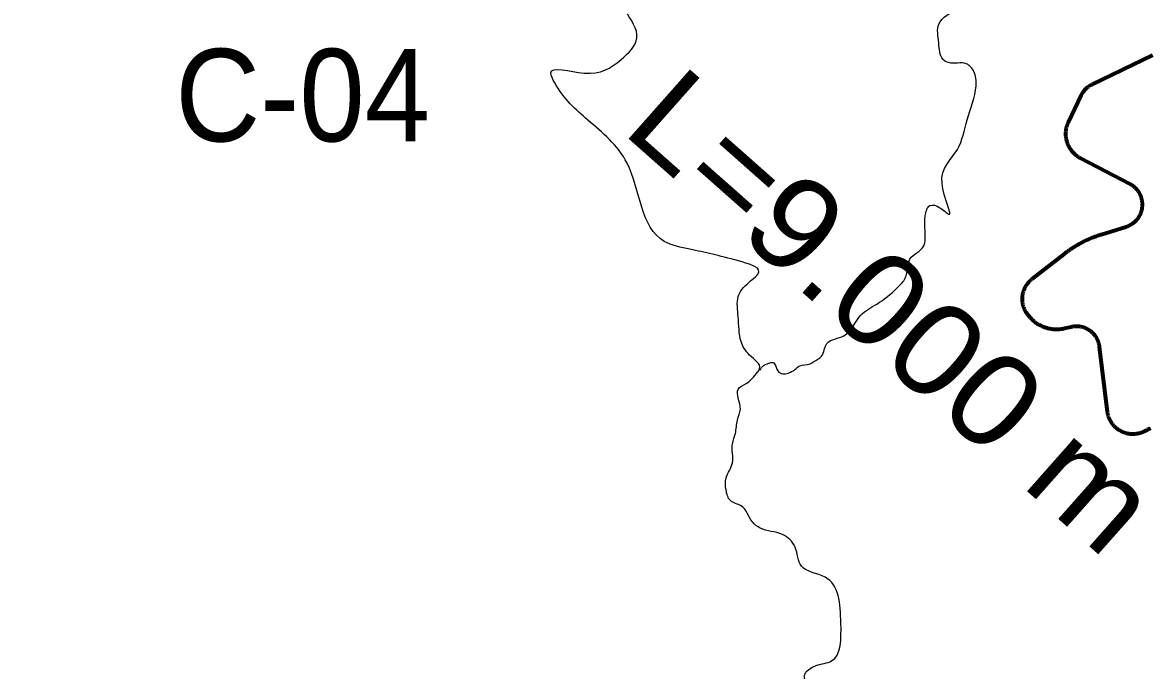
# Model space of a CAD drawing. Extents: x -1643653 to 4543381, y 1624270 to 13878484.
# Drawn here: x 609601 to 614474, y 8966810 to 8969611 of the extents above; entities that cross this region are included whole.
import ezdxf

# ---------------------------------------------------------------- set-up
doc = ezdxf.new("R2010")
doc.units = 0
doc.header["$LTSCALE"] = 160
for name, color, linetype, lineweight in [('15', 7, 'Continuous', 25), ('24', 7, 'Continuous', 25), ('50', 7, 'Continuous', 13), ('60', 7, 'Continuous', 13), ('61', 7, 'Continuous', 70)]:
    doc.layers.add(name, color=color, linetype=linetype, lineweight=lineweight)

msp = doc.modelspace()

# ---------------------------------------------------------------- linework, layer by layer
at = {"layer": '24'}
for points in [[(612667.9, 8967747.4), (612667.9, 8967790.6), (612680.2, 8967833.7), (612689.4, 8967892.3), (612701.8, 8967938.6), (612692.5, 8967987.9), (612692.5, 8968024.9), (612726.4, 8968049.6), (612775.7, 8968098.9), (612785, 8968114.3), (612741.8, 8968172.9), (612704.8, 8968231.5), (612692.5, 8968339.4), (612692.5, 8968425.8), (612738.8, 8968487.5), (612781.9, 8968533.7), (612694.2, 8968580), (612482.9, 8968630.8), (612373, 8968664.6), (612212.4, 8969002.9), (612043.3, 8969189), (611899.7, 8969349.7), (611882.8, 8969392), (612026.5, 8969392), (612187.1, 8969451.2), (612254.7, 8969544.2), (612204, 8969662.7), (612077.2, 8969984.1), (612026.5, 8970153.2), (611967.3, 8970271.6), (612018, 8970415.4), (612059.6, 8970464.8), (612178.6, 8970464.8), (612198.5, 8970524.3), (612143.9, 8970638.6), (612134, 8970737.9), (612183.6, 8970832.2), (612198.5, 8970901.7), (612173.7, 8970996.1), (612153.8, 8971095.4), (612034.7, 8971169.8), (611950.4, 8971234.4), (611811.4, 8971313.8), (611756.8, 8971358.5), (611742, 8971462.8), (611712.2, 8971557.2), (611702.3, 8971636.6), (611756.8, 8971686.2), (611801.5, 8971686.2), (611829.2, 8971666.8), (611881.3, 8971661.6), (611964.6, 8971705.9), (612040.2, 8971737.1), (612128.7, 8971752.8), (612212, 8971778.8), (612238.1, 8971812.7), (612258.9, 8971872.6), (612264.1, 8971989.9), (612258.9, 8972052.5), (612245.9, 8972091.6), (612199, 8972120.2), (612087, 8972203.6), (612029.7, 8972268.8), (611993.3, 8972341.7), (612000.3, 8972381.2), (612077.3, 8972484.1), (612113.3, 8972556.1), (612180.2, 8972607.5), (612231.6, 8972664.1), (612288.1, 8972725.8), (612318.9, 8972792.7), (612396, 8972854.4), (612426.9, 8972905.8), (612468, 8973024.1), (612498.8, 8973137.3), (612550.2, 8973199), (612601.6, 8973286.4), (612606.8, 8973368.7), (612596.5, 8973409.9), (612524.5, 8973471.6), (612478.3, 8973553.9), (612462.8, 8973646.5), (612370.3, 8973888.2), (612396, 8973991.1), (612432, 8974057.9), (612406.3, 8974140.2), (612416.6, 8974160.8), (612473.1, 8974181.4), (612555.4, 8974299.7), (612622.2, 8974397.4), (612653, 8974423.1)], [(612786.7, 8968107.3), (612801.6, 8968128.4), (612825.4, 8968137.6), (612841.8, 8968141.2), (612849.1, 8968135.7), (612863.8, 8968104.6), (612885.7, 8968091.8), (612907.7, 8968095.5), (612936.9, 8968110.1), (612958.9, 8968126.6), (613002.8, 8968135.7), (613019.2, 8968144.9), (613052.1, 8968168.7), (613075.9, 8968223.6), (613149.1, 8968256.5), (613222.2, 8968346.2), (613291.7, 8968393.7), (613379.5, 8968463.3), (613410.6, 8968499.9), (613419.7, 8968521.8), (613428.9, 8968573.1), (613434.3, 8968587.7), (613492.9, 8968642.6), (613500.2, 8968675.6), (613500.2, 8968774.4), (613520.8, 8968819.7), (613563.5, 8968810.2), (613601.5, 8968781.7), (613573, 8968914.7), (613639.4, 8969062), (613682.2, 8969190.2), (613720.1, 8969337.5), (613710.7, 8969399.2), (613677.4, 8969432.5), (613601.5, 8969437.2), (613577.7, 8969451.5), (613558.7, 8969522.8), (613558.7, 8969603.5), (613644.2, 8969670), (613758.1, 8969741.3), (613791.3, 8969793.5), (613772.4, 8969850.5), (613667.9, 8969964.5), (613648.9, 8970026.3), (613691.7, 8970145), (613767.6, 8970301.8), (613881.6, 8970377.8), (613929, 8970392), (613962.2, 8970444.3), (613976.5, 8970529.8), (614009.7, 8970567.8), (614047.7, 8970658), (614166.4, 8970700.8), (614261.3, 8970800.5), (614342, 8970890.8), (614437, 8970938.3), (614503.4, 8971071.3), (614560.4, 8971137.8), (614584.1, 8971209.1), (614565.1, 8971304.1), (614531.9, 8971432.3), (614503.4, 8971489.3), (614403.7, 8971541.6), (614384.7, 8971608.1), (614399, 8971741.1), (614508.2, 8971921.6), (614660.1, 8972083.1), (614712.3, 8972154.3), (614750.3, 8972154.3), (614793, 8972097.3), (614854.7, 8972064.1), (614873.7, 8972111.6), (614816.7, 8972387.1), (614812, 8972505.8), (614840.4, 8972594.7), (614887.9, 8972703.9), (614973.4, 8972751.4), (615039.8, 8972760.9), (615187, 8972836.9), (615272.4, 8972998.4), (615315.2, 8973159.9), (615348.4, 8973316.7)], [(610437.2, 8962206.7), (610489.2, 8962352.5), (610507, 8962405.6), (610591.1, 8962494.2), (610608.8, 8962534.1), (610569, 8962587.3), (610569, 8962636), (610622.1, 8962671.5), (610723.9, 8962746.8), (610781.5, 8962826.6), (610843.5, 8962831), (610865.6, 8962932.9), (610878.9, 8962999.4), (610927.6, 8963021.5), (610989.6, 8963039.3), (611153.5, 8963052.6), (611237.6, 8963092.4), (611326.2, 8963170.3), (611391.1, 8963243.8), (611437.2, 8963291.6), (611507.3, 8963317.3), (611551.7, 8963341.2), (611579, 8963390.8), (611611.5, 8963460.9), (611625.2, 8963534.4), (611655.9, 8963601), (611737.9, 8963688.2), (611785.7, 8963732.7), (611797.7, 8963804.5), (611808, 8963871.1), (611830.2, 8963895.1), (611896.8, 8963948.1), (611919, 8963954.9), (611970.2, 8963951.5), (612038.6, 8963975.4), (612098.4, 8964004.5), (612127.4, 8964033.5), (612190.6, 8964055.8), (612224.8, 8964050.6), (612238.5, 8964052.3), (612240.2, 8964069.4), (612206, 8964115.6), (612185.5, 8964161.7), (612177, 8964187.4), (612183.8, 8964207.9), (612226.5, 8964221.6), (612276, 8964211.3), (612310.2, 8964206.2), (612354.6, 8964207.9), (612385.4, 8964225), (612393.9, 8964254), (612385.4, 8964289.9), (612343.5, 8964423.3), (612364, 8964491.7), (612418.7, 8964560.1), (612432.3, 8964642.1), (612411.8, 8964731), (612405, 8964792.5), (612418.7, 8964867.8), (612514.3, 8965059.2), (612562.2, 8965113.9), (612657.8, 8965196), (612753.5, 8965380.6), (612828.7, 8965387.4), (612876.5, 8965339.6), (612965.4, 8965373.7), (612931.2, 8965585.7), (612903.9, 8965667.8), (612944.9, 8965818.2), (612917.5, 8966009.7), (612951.7, 8966173.8), (612931.2, 8966378.9), (612992.7, 8966488.3), (612992.7, 8966625.1), (613020, 8966679.8), (612979, 8966789.2), (613026.9, 8966830.2), (613095.2, 8966850.7), (613136.2, 8967014.8), (613067.9, 8967213.1), (612965.4, 8967261), (612938, 8967343), (612883.4, 8967397.7), (612787.7, 8967425.1), (612753.5, 8967452.4), (612705.7, 8967520.8), (612658.6, 8967543.9), (612640.1, 8967590.1), (612640.1, 8967642.6), (612667.9, 8967707.3), (612667.9, 8967747.4)]]:
    msp.add_spline(points, degree=3, dxfattribs=at)
at = {"layer": '60', "lineweight": 25}
msp.add_spline([(814781, 9009175.5), (814787.2, 9009173.4), (814796.9, 9009173.4), (814799.4, 9009172.4), (814805.1, 9009174.5), (814805.6, 9009176.5), (814811.7, 9009179.5), (814811.7, 9009179.5), (814801.5, 9009181), (814790.7, 9009181.5), (814784.1, 9009183.1), (814777.4, 9009185.1), (814778.4, 9009175.5)], degree=3, dxfattribs=at)
at = {"layer": '61'}
for points in [[(614183.2, 8969310.9), (614184.9, 8969313.2), (614186.6, 8969315.4), (614188.4, 8969317.6), (614190.2, 8969319.7), (614192.2, 8969321.8), (614194.1, 8969323.8), (614196.2, 8969325.8), (614198.2, 8969327.7), (614200.4, 8969329.6), (614202.6, 8969331.4), (614204.8, 8969333.1), (614207.1, 8969334.8), (614209.4, 8969336.4), (614211.8, 8969337.9), (614214.2, 8969339.4), (614216.7, 8969340.8), (614219.2, 8969342.1), (614221.7, 8969343.4), (614484.1, 8969469.1)], [(614437, 8968843.6), (614436.4, 8968846.3), (614435.7, 8968849.1), (614434.9, 8968851.8), (614434.1, 8968854.5), (614433.2, 8968857.2), (614432.2, 8968859.8), (614431.1, 8968862.5), (614430, 8968865.1), (614428.8, 8968867.6), (614427.5, 8968870.1), (614426.1, 8968872.6), (614424.7, 8968875.1), (614423.2, 8968877.5), (614421.7, 8968879.8), (614420.1, 8968882.1), (614418.4, 8968884.4), (614416.6, 8968886.6), (614414.8, 8968888.8), (614412.9, 8968890.9), (614411, 8968893), (614409, 8968895), (614407, 8968896.9), (614404.8, 8968898.8), (614402.7, 8968900.7), (614400.5, 8968902.4), (614398.2, 8968904.2), (614395.9, 8968905.8), (614393.6, 8968907.4), (614391.2, 8968908.9), (614388.8, 8968910.3), (614386.3, 8968911.7), (614385.3, 8968912.2), (614172.6, 8969023.4), (614169.8, 8969024.9), (614167.1, 8969026.4), (614164.5, 8969028), (614161.9, 8969029.7), (614159.3, 8969031.4), (614156.8, 8969033.2), (614154.3, 8969035.1), (614151.9, 8969037.1), (614149.6, 8969039.1), (614147.2, 8969041.1), (614145, 8969043.2), (614142.8, 8969045.4), (614140.6, 8969047.6), (614138.5, 8969049.9), (614136.5, 8969052.3), (614134.5, 8969054.7), (614132.6, 8969057.1), (614130.8, 8969059.6), (614129, 8969062.1), (614127.3, 8969064.7), (614125.7, 8969067.3), (614124.1, 8969070), (614122.6, 8969072.7), (614121.1, 8969075.5), (614119.8, 8969078.2), (614118.5, 8969081.1), (614117.2, 8969083.9), (614116.1, 8969086.8), (614115, 8969089.7), (614114, 8969092.6), (614113.1, 8969095.6), (614112.3, 8969098.6), (614111.5, 8969101.6), (614110.8, 8969104.6), (614110.2, 8969107.6), (614109.7, 8969110.7), (614109.2, 8969113.7), (614108.8, 8969116.8), (614108.6, 8969119.9), (614108.3, 8969123), (614108.2, 8969126.1), (614108.1, 8969129.2), (614108.2, 8969132.3), (614108.3, 8969135.4), (614108.5, 8969138.5), (614108.7, 8969141.6), (614109.1, 8969144.6), (614109.5, 8969147.7), (614110, 8969150.8), (614110.6, 8969153.8), (614111.2, 8969156.8), (614112, 8969159.8), (614112.8, 8969162.8), (614113.7, 8969165.8), (614114.7, 8969168.7), (614115.7, 8969171.7), (614116.8, 8969174.5), (614118, 8969177.4), (614119.3, 8969180.2), (614119.8, 8969181.4), (614174.6, 8969296.2), (614175.9, 8969298.8), (614177.2, 8969301.3), (614178.6, 8969303.7), (614180.1, 8969306.2), (614181.6, 8969308.5), (614183.2, 8969310.9)], [(613931.5, 8968464.3), (613932.9, 8968466.9), (613934.3, 8968469.5), (613935.8, 8968472.1), (613937.4, 8968474.6), (613939, 8968477.1), (613940.7, 8968479.5), (613942.5, 8968481.9), (613944.3, 8968484.3), (613946.2, 8968486.6), (613948.1, 8968488.8), (613950.1, 8968491), (613952.2, 8968493.1), (613954.3, 8968495.2), (613956.5, 8968497.2), (613958.7, 8968499.2), (613961, 8968501.1), (613962.4, 8968502.2), (614102.2, 8968611.4), (614107.2, 8968615.2), (614112.3, 8968619), (614117.4, 8968622.8), (614122.5, 8968626.4), (614127.7, 8968630), (614133, 8968633.6), (614138.2, 8968637), (614143.6, 8968640.4), (614148.9, 8968643.8), (614154.4, 8968647), (614159.8, 8968650.2), (614165.3, 8968653.4), (614170.8, 8968656.4), (614176.4, 8968659.4), (614182, 8968662.3), (614187.7, 8968665.2), (614193.4, 8968668), (614199.1, 8968670.7), (614204.8, 8968673.3), (614210.6, 8968675.9), (614216.4, 8968678.3), (614222.3, 8968680.8), (614228.2, 8968683.1), (614234.1, 8968685.3), (614240, 8968687.5), (614246, 8968689.7), (614251.9, 8968691.7), (614258, 8968693.7), (614261.5, 8968694.8), (614368.7, 8968728.1), (614371.4, 8968729), (614374, 8968729.9), (614376.7, 8968731), (614379.3, 8968732.1), (614381.8, 8968733.2), (614384.4, 8968734.5), (614386.9, 8968735.8), (614389.3, 8968737.2), (614391.8, 8968738.6), (614394.2, 8968740.2), (614396.5, 8968741.8), (614398.8, 8968743.4), (614401, 8968745.1), (614403.2, 8968746.9), (614405.4, 8968748.8), (614407.5, 8968750.7), (614409.5, 8968752.7), (614411.5, 8968754.7), (614413.4, 8968756.7), (614415.2, 8968758.9), (614417, 8968761.1), (614418.8, 8968763.3), (614420.5, 8968765.6), (614422.1, 8968767.9), (614423.6, 8968770.3), (614425.1, 8968772.7), (614426.5, 8968775.1), (614427.8, 8968777.6), (614429.1, 8968780.2), (614430.3, 8968782.7), (614431.4, 8968785.3), (614432.4, 8968788), (614433.4, 8968790.6), (614434.3, 8968793.3), (614435.1, 8968796), (614435.9, 8968798.7), (614436.5, 8968801.5), (614437.1, 8968804.2), (614437.6, 8968807), (614438, 8968809.8), (614438.4, 8968812.6), (614438.7, 8968815.4), (614438.8, 8968818.3), (614439, 8968821.1), (614439, 8968823.9), (614438.9, 8968826.8), (614438.8, 8968829.6), (614438.6, 8968832.4), (614438.3, 8968835.2), (614438, 8968838), (614437.5, 8968840.8), (614437, 8968843.6)], [(614149.3, 8968297), (614146.5, 8968296.8), (614143.7, 8968296.5), (614140.8, 8968296.2), (614138.1, 8968295.8), (614135.3, 8968295.2), (614132.5, 8968294.7), (614131.4, 8968294.4), (614102, 8968287.5), (614098.7, 8968286.8), (614095.3, 8968286.1), (614091.8, 8968285.5), (614088.4, 8968285), (614085, 8968284.5), (614081.5, 8968284.2), (614078.1, 8968283.9), (614074.6, 8968283.7), (614071.2, 8968283.6), (614067.7, 8968283.5), (614064.2, 8968283.5), (614060.8, 8968283.7), (614057.3, 8968283.9), (614053.9, 8968284.1), (614050.4, 8968284.5), (614047, 8968284.9), (614043.6, 8968285.5), (614040.2, 8968286.1), (614036.8, 8968286.7), (614033.4, 8968287.5), (614030, 8968288.3), (614026.7, 8968289.2), (614023.3, 8968290.2), (614020, 8968291.3), (614016.8, 8968292.4), (614013.5, 8968293.6), (614010.3, 8968294.9), (614007.1, 8968296.3), (614004, 8968297.7), (614000.8, 8968299.2), (613997.8, 8968300.8), (613994.7, 8968302.4), (613991.7, 8968304.1), (613988.8, 8968305.9), (613985.8, 8968307.8), (613982.9, 8968309.7), (613980.1, 8968311.7), (613977.3, 8968313.8), (613974.6, 8968315.9), (613971.9, 8968318.1), (613969.2, 8968320.3), (613966.7, 8968322.6), (613964.1, 8968325), (613961.6, 8968327.4), (613959.2, 8968329.8), (613956.8, 8968332.4), (613955.6, 8968333.8), (613947.9, 8968342.4), (613946, 8968344.6), (613944.1, 8968346.9), (613942.3, 8968349.3), (613940.6, 8968351.7), (613938.9, 8968354.1), (613937.2, 8968356.6), (613935.7, 8968359.1), (613934.2, 8968361.7), (613932.8, 8968364.3), (613931.4, 8968366.9), (613930.2, 8968369.6), (613929, 8968372.3), (613927.8, 8968375.1), (613926.8, 8968377.8), (613925.8, 8968380.6), (613924.9, 8968383.5), (613924.1, 8968386.3), (613923.3, 8968389.2), (613922.7, 8968392.1), (613922.1, 8968395), (613921.5, 8968397.9), (613921.1, 8968400.8), (613920.8, 8968403.8), (613920.5, 8968406.7), (613920.3, 8968409.7), (613920.2, 8968412.7), (613920.1, 8968415.6), (613920.2, 8968418.6), (613920.3, 8968421.6), (613920.5, 8968424.5), (613920.8, 8968427.5), (613921.1, 8968430.4), (613921.6, 8968433.3), (613922.1, 8968436.3), (613922.7, 8968439.2), (613923.4, 8968442.1), (613924.1, 8968444.9), (613925, 8968447.8), (613925.9, 8968450.6), (613926.9, 8968453.4), (613927.9, 8968456.2), (613929.1, 8968458.9), (613930.3, 8968461.6), (613931.5, 8968464.3)], [(614374.4, 8967833.8), (614371.5, 8967834.4), (614368.6, 8967835.2), (614365.8, 8967836), (614362.9, 8967836.8), (614360.1, 8967837.8), (614357.3, 8967838.8), (614354.6, 8967840), (614351.9, 8967841.2), (614349.2, 8967842.4), (614346.6, 8967843.7), (614343.9, 8967845.1), (614341.4, 8967846.6), (614338.8, 8967848.2), (614336.3, 8967849.8), (614333.9, 8967851.4), (614331.5, 8967853.2), (614329.1, 8967855), (614326.8, 8967856.8), (614324.6, 8967858.8), (614322.4, 8967860.8), (614320.2, 8967862.8), (614318.1, 8967864.9), (614316.1, 8967867.1), (614314.1, 8967869.3), (614312.2, 8967871.6), (614310.3, 8967873.9), (614308.6, 8967876.2), (614306.8, 8967878.7), (614305.2, 8967881.1), (614303.6, 8967883.6), (614302.1, 8967886.2), (614300.6, 8967888.7), (614299.2, 8967891.4), (614297.9, 8967894), (614296.7, 8967896.7), (614295.5, 8967899.5), (614294.4, 8967902.2), (614293.4, 8967905), (614292.5, 8967907.8), (614291.6, 8967910.6), (614290.8, 8967913.5), (614290.1, 8967916.4), (614289.4, 8967919.3), (614288.9, 8967922.2), (614288.4, 8967925.1), (614288, 8967928), (614253.6, 8968209.2), (614253.2, 8968212), (614252.7, 8968214.8), (614252.2, 8968217.6), (614251.6, 8968220.4), (614250.9, 8968223.1), (614250.1, 8968225.8), (614249.2, 8968228.5), (614248.3, 8968231.2), (614247.3, 8968233.8), (614246.2, 8968236.5), (614245.1, 8968239), (614243.9, 8968241.6), (614242.6, 8968244.1), (614241.2, 8968246.6), (614239.8, 8968249), (614238.3, 8968251.4), (614236.7, 8968253.8), (614235.1, 8968256.1), (614233.3, 8968258.3), (614231.6, 8968260.5), (614229.8, 8968262.7), (614227.9, 8968264.8), (614225.9, 8968266.9), (614223.9, 8968268.9), (614221.9, 8968270.8), (614219.8, 8968272.7), (614217.6, 8968274.5), (614215.4, 8968276.3), (614213.1, 8968278), (614210.8, 8968279.6), (614208.5, 8968281.2), (614206.1, 8968282.7), (614203.6, 8968284.1), (614201.1, 8968285.4), (614198.6, 8968286.7), (614196.1, 8968288), (614193.5, 8968289.1), (614190.8, 8968290.2), (614188.2, 8968291.2), (614185.5, 8968292.1), (614182.8, 8968292.9), (614180.1, 8968293.7), (614177.4, 8968294.4), (614174.6, 8968295), (614171.8, 8968295.5), (614169, 8968296), (614166.2, 8968296.4), (614163.4, 8968296.7), (614160.6, 8968296.9), (614157.8, 8968297), (614155, 8968297.1), (614152.1, 8968297.1), (614149.3, 8968297)], [(614474.2, 8967855.8), (614470.5, 8967854.4), (614466.8, 8967852.8), (614463.1, 8967851.2), (614459.5, 8967849.5), (614455.9, 8967847.8), (614455.8, 8967847.7), (614446.6, 8967843.1), (614443.9, 8967841.8), (614441.2, 8967840.6), (614438.5, 8967839.4), (614435.7, 8967838.3), (614432.9, 8967837.3), (614430.1, 8967836.4), (614427.2, 8967835.6), (614424.4, 8967834.8), (614421.5, 8967834.1), (614418.6, 8967833.5), (614415.7, 8967832.9), (614412.7, 8967832.5), (614409.8, 8967832.1), (614406.8, 8967831.8), (614403.9, 8967831.6), (614400.9, 8967831.4), (614398, 8967831.4), (614395, 8967831.4), (614392, 8967831.5), (614389.1, 8967831.7), (614386.1, 8967831.9), (614383.2, 8967832.3), (614380.2, 8967832.7), (614377.3, 8967833.2), (614374.4, 8967833.8)]]:
    msp.add_lwpolyline(points, dxfattribs=at)

# ---------------------------------------------------------------- texts
at = {"layer": '15', "width": 0.95}
msp.add_text('C-04', height=400, dxfattribs=at).set_placement((610260.3, 8969096.9))
at = {"layer": '50', "width": 1.1}
msp.add_text('L=9.000 m', height=400, rotation=318.484, dxfattribs=at).set_placement((612182.8, 8969140.2))

doc.saveas('drawing.dxf')
